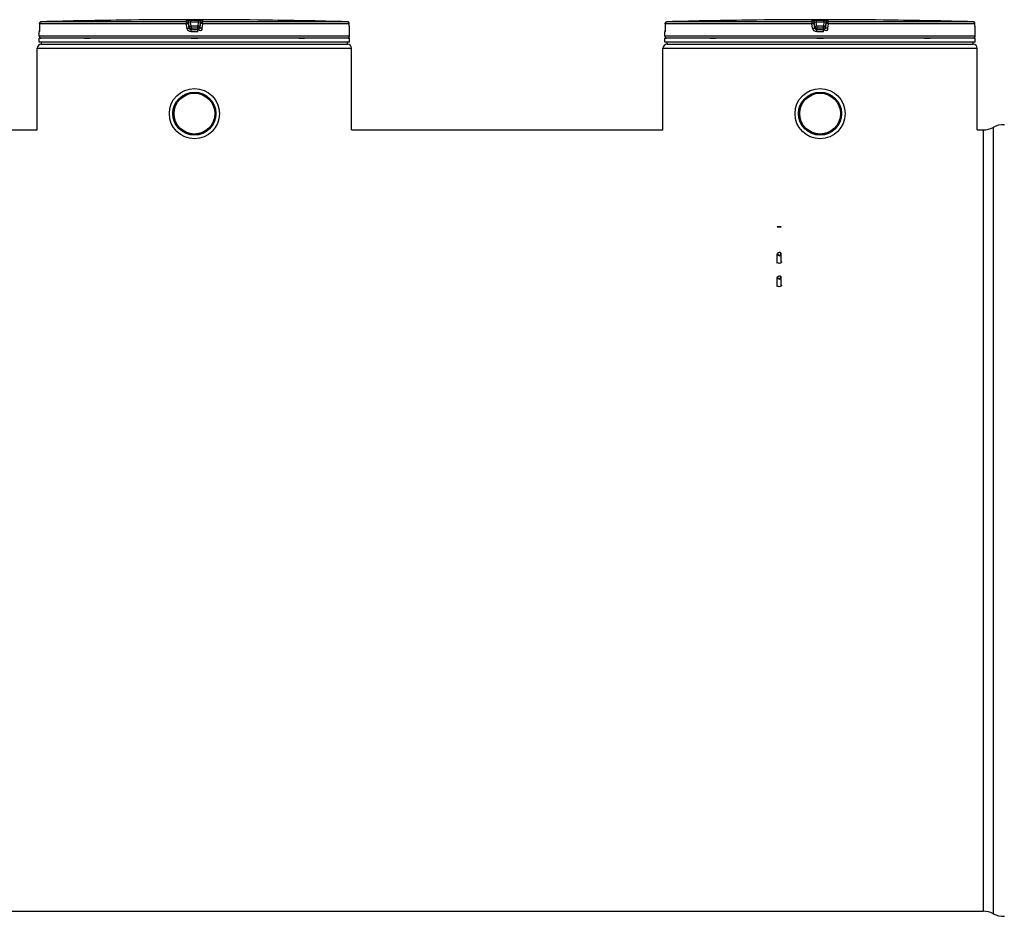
# Model space of a CAD drawing. Header units: millimetres. Extents: x 0 to 297, y 0 to 210.
# Tile 287 of 405: x 160 to 172, y 150 to 161. Entities that reach past the tile are written whole.
import ezdxf

# ---------------------------------------------------------------- set-up
doc = ezdxf.new("R2010")
doc.units = ezdxf.units.MM
doc.header["$LTSCALE"] = 16.335
doc.layers.get('0').update_dxf_attribs({"linetype": 'CONTINUOUS'})
for name, color, linetype in [('01_GLOBAL', 7, 'CONTINUOUS'), ('AXE-VISSERIE', 7, 'CONTINUOUS'), ('AXES_REF', 7, 'CONTINUOUS')]:
    doc.layers.add(name, color=color, linetype=linetype)

msp = doc.modelspace()

# ---------------------------------------------------------------- linework, layer by layer
at = {"color": 9, "linetype": 'Continuous'}
for p, q in [((162.182, 161.042), (160.383, 161.042)), ((160.383, 161.042), (160.383, 161.042)), ((160.383, 161.042), (160.383, 160.986)), ((160.404, 161.067), (160.408, 161.067)), ((162.184, 161.067), (160.408, 161.067)), ((162.19, 160.986), (162.182, 161.042)), ((162.184, 161.067), (162.184, 161.087)), ((162.209, 161.045), (162.209, 161.065)), ((162.216, 161.009), (162.209, 161.065)), ((162.216, 160.989), (162.209, 161.045)), ((162.234, 161.087), (162.281, 161.087)), ((162.234, 161.087), (162.234, 161.062)), ((162.24, 161.012), (162.234, 161.062)), ((162.281, 161.087), (162.328, 161.087)), ((162.327, 161.062), (162.321, 161.012)), ((162.328, 161.087), (162.327, 161.062)), ((162.353, 161.065), (162.346, 161.009)), ((162.353, 161.045), (162.346, 160.989)), ((162.353, 161.065), (162.353, 161.045)), ((162.379, 161.042), (162.372, 160.986)), ((162.378, 161.087), (162.378, 161.067)), ((164.154, 161.067), (162.378, 161.067)), ((164.178, 161.042), (162.379, 161.042)), ((164.157, 161.067), (164.154, 161.067)), ((164.178, 161.042), (164.178, 161.042)), ((164.179, 160.986), (164.178, 161.042)), ((169.847, 161.042), (168.048, 161.042)), ((168.048, 161.042), (168.048, 161.042)), ((168.048, 161.042), (168.048, 160.986)), ((168.069, 161.067), (168.073, 161.067)), ((169.849, 161.067), (168.073, 161.067)), ((169.855, 160.986), (169.847, 161.042)), ((169.849, 161.067), (169.849, 161.087)), ((169.874, 161.045), (169.874, 161.065)), ((169.881, 161.009), (169.874, 161.065)), ((169.881, 160.989), (169.874, 161.045)), ((169.899, 161.087), (169.946, 161.087)), ((169.899, 161.087), (169.899, 161.062)), ((169.905, 161.012), (169.899, 161.062)), ((169.946, 161.087), (169.993, 161.087)), ((169.992, 161.062), (169.986, 161.012)), ((169.993, 161.087), (169.992, 161.062)), ((170.018, 161.065), (170.011, 161.009)), ((170.018, 161.045), (170.011, 160.989)), ((170.018, 161.065), (170.018, 161.045)), ((170.044, 161.042), (170.037, 160.986)), ((170.043, 161.087), (170.043, 161.067)), ((171.819, 161.067), (170.043, 161.067)), ((171.843, 161.042), (170.044, 161.042)), ((171.822, 161.067), (171.819, 161.067)), ((171.843, 161.042), (171.843, 161.042)), ((171.844, 160.986), (171.843, 161.042)), ((160.381, 160.942), (160.381, 160.942)), ((160.383, 160.986), (160.382, 160.956)), ((160.383, 160.986), (160.383, 160.986)), ((162.216, 161.009), (162.216, 160.989)), ((162.216, 161.009), (162.216, 161.007)), ((162.321, 161.012), (162.24, 161.012)), ((162.24, 161.012), (162.24, 160.967)), ((162.321, 160.987), (162.24, 160.987)), ((162.24, 160.987), (162.24, 160.987)), ((162.281, 160.967), (162.24, 160.967)), ((162.322, 160.942), (162.24, 160.942)), ((162.321, 160.967), (162.281, 160.967)), ((162.321, 160.967), (162.321, 161.012)), ((162.322, 160.987), (162.321, 160.987)), ((162.346, 161.009), (162.346, 161.007)), ((162.346, 160.989), (162.346, 161.009)), ((164.179, 160.986), (164.179, 160.986)), ((164.179, 160.959), (164.179, 160.986)), ((164.181, 160.942), (164.18, 160.942)), ((168.046, 160.942), (168.046, 160.942)), ((168.048, 160.986), (168.047, 160.956)), ((168.048, 160.986), (168.048, 160.986)), ((169.881, 161.009), (169.881, 160.989)), ((169.881, 161.009), (169.881, 161.007)), ((169.986, 161.012), (169.905, 161.012)), ((169.905, 161.012), (169.905, 160.967)), ((169.986, 160.987), (169.905, 160.987)), ((169.905, 160.987), (169.905, 160.987)), ((169.946, 160.967), (169.905, 160.967)), ((169.987, 160.942), (169.905, 160.942)), ((169.986, 160.967), (169.946, 160.967)), ((169.986, 160.967), (169.986, 161.012)), ((169.987, 160.987), (169.986, 160.987)), ((170.011, 161.009), (170.011, 161.007)), ((170.011, 160.989), (170.011, 161.009)), ((171.844, 160.986), (171.844, 160.986)), ((171.844, 160.959), (171.844, 160.986)), ((171.846, 160.942), (171.845, 160.942)), ((164.181, 160.891), (160.381, 160.891)), ((160.391, 160.867), (160.399, 160.867)), ((160.933, 160.867), (161.001, 160.867)), ((162.241, 160.867), (162.321, 160.867)), ((163.561, 160.867), (163.629, 160.867)), ((164.163, 160.867), (164.171, 160.867)), ((171.846, 160.891), (168.046, 160.891)), ((168.056, 160.867), (168.064, 160.867)), ((168.598, 160.867), (168.666, 160.867)), ((169.906, 160.867), (169.986, 160.867)), ((171.226, 160.867), (171.294, 160.867)), ((171.828, 160.867), (171.836, 160.867)), ((171.946, 159.741), (171.946, 150.171)), ((172.067, 159.773), (172.067, 150.14))]:
    msp.add_line(p, q, dxfattribs=at)
at = {"color": 7, "linetype": 'Continuous'}
for p, q in [((160.383, 161.042), (160.383, 160.986)), ((161.504, 161.087), (161.455, 161.087)), ((161.505, 161.087), (161.504, 161.087)), ((163.107, 161.087), (163.057, 161.087)), ((163.057, 161.087), (163.057, 161.087)), ((164.179, 160.981), (164.178, 161.042)), ((168.048, 161.042), (168.048, 160.986)), ((169.169, 161.087), (169.12, 161.087)), ((169.17, 161.087), (169.169, 161.087)), ((170.772, 161.087), (170.722, 161.087)), ((170.722, 161.087), (170.722, 161.087)), ((171.844, 160.981), (171.843, 161.042)), ((160.381, 160.891), (160.381, 160.942)), ((160.383, 160.962), (160.382, 160.959)), ((160.382, 160.959), (160.382, 160.956)), ((160.382, 160.956), (160.382, 160.954)), ((160.382, 160.954), (160.382, 160.952)), ((160.382, 160.949), (160.382, 160.946)), ((160.382, 160.947), (160.382, 160.947)), ((160.383, 160.986), (160.383, 160.981)), ((160.383, 160.981), (160.383, 160.977)), ((160.383, 160.977), (160.383, 160.973)), ((160.383, 160.973), (160.383, 160.969)), ((160.383, 160.969), (160.383, 160.965)), ((160.383, 160.965), (160.383, 160.962)), ((164.179, 160.976), (164.179, 160.982)), ((164.179, 160.971), (164.179, 160.977)), ((164.179, 160.967), (164.179, 160.972)), ((164.179, 160.963), (164.179, 160.968)), ((164.179, 160.96), (164.179, 160.963)), ((164.179, 160.957), (164.179, 160.96)), ((164.179, 160.955), (164.179, 160.958)), ((164.179, 160.953), (164.179, 160.955)), ((164.18, 160.949), (164.179, 160.954)), ((164.18, 160.95), (164.18, 160.952)), ((164.18, 160.949), (164.18, 160.95)), ((164.181, 160.891), (164.181, 160.942)), ((168.046, 160.891), (168.046, 160.942)), ((168.048, 160.962), (168.047, 160.959)), ((168.047, 160.959), (168.047, 160.956)), ((168.047, 160.956), (168.047, 160.954)), ((168.047, 160.951), (168.047, 160.949)), ((168.047, 160.949), (168.047, 160.946)), ((168.047, 160.947), (168.047, 160.947)), ((168.048, 160.986), (168.048, 160.981)), ((168.048, 160.981), (168.048, 160.977)), ((168.048, 160.977), (168.048, 160.973)), ((168.048, 160.973), (168.048, 160.969)), ((168.048, 160.969), (168.048, 160.965)), ((168.048, 160.965), (168.048, 160.962)), ((171.844, 160.976), (171.844, 160.982)), ((171.844, 160.971), (171.844, 160.977)), ((171.844, 160.967), (171.844, 160.972)), ((171.844, 160.963), (171.844, 160.968)), ((171.844, 160.96), (171.844, 160.963)), ((171.844, 160.957), (171.844, 160.96)), ((171.844, 160.955), (171.844, 160.958)), ((171.844, 160.953), (171.844, 160.955)), ((171.845, 160.949), (171.844, 160.954)), ((171.845, 160.95), (171.845, 160.952)), ((171.845, 160.949), (171.845, 160.95)), ((171.846, 160.891), (171.846, 160.942)), ((164.181, 160.866), (160.381, 160.866)), ((160.381, 160.816), (160.381, 160.866)), ((164.181, 160.816), (160.381, 160.816)), ((160.391, 160.866), (160.391, 160.867)), ((160.406, 160.791), (160.406, 160.816)), ((164.156, 160.791), (164.156, 160.816)), ((164.171, 160.866), (164.171, 160.867)), ((164.181, 160.816), (164.181, 160.866)), ((171.846, 160.866), (168.046, 160.866)), ((168.046, 160.816), (168.046, 160.866)), ((171.846, 160.816), (168.046, 160.816)), ((168.056, 160.866), (168.056, 160.867)), ((168.071, 160.791), (168.071, 160.816)), ((171.821, 160.791), (171.821, 160.816)), ((171.836, 160.866), (171.836, 160.867)), ((171.846, 160.816), (171.846, 160.866)), ((160.406, 160.791), (164.156, 160.791)), ((168.071, 160.791), (171.821, 160.791)), ((155.496, 159.741), (160.356, 159.741)), ((164.206, 159.741), (168.021, 159.741)), ((171.871, 159.741), (171.946, 159.741)), ((169.421, 158.555), (169.425, 158.559)), ((169.421, 158.555), (169.471, 158.555)), ((169.425, 158.559), (169.467, 158.559)), ((169.471, 158.555), (169.467, 158.559))]:
    msp.add_line(p, q, dxfattribs=at)
for points in [[(160.382, 160.952), (160.382, 160.95), (160.382, 160.949)], [(164.18, 160.947), (164.18, 160.947), (164.18, 160.946), (164.18, 160.946), (164.18, 160.946), (164.18, 160.946), (164.18, 160.947), (164.18, 160.947), (164.18, 160.947), (164.18, 160.948), (164.18, 160.949)], [(168.047, 160.954), (168.047, 160.952), (168.047, 160.951)], [(171.845, 160.947), (171.845, 160.947), (171.845, 160.946), (171.845, 160.946), (171.845, 160.946), (171.845, 160.946), (171.845, 160.947), (171.845, 160.947), (171.845, 160.947), (171.845, 160.948), (171.845, 160.949)]]:
    msp.add_lwpolyline(points, dxfattribs=at)
for centre, radius in [((162.281, 159.941), 0.307), ((162.281, 159.941), 0.264), ((169.946, 159.941), 0.307), ((169.946, 159.941), 0.264)]:
    msp.add_circle(centre, radius, dxfattribs=at)
for centre, radius, start, end in [((160.408, 161.042), 0.025, 91.4864, 179.6289), ((162.281, 88.878), 72.213, 90.65549, 91.48637), ((162.281, 88.879), 72.213, 89.3842, 90.6158), ((162.281, 88.879), 72.212, 88.51363, 89.34452), ((164.153, 161.042), 0.025, 0.4714, 88.5097), ((168.073, 161.042), 0.025, 91.4864, 179.6289), ((169.946, 88.878), 72.213, 90.65549, 91.48637), ((169.946, 88.879), 72.213, 89.3842, 90.6158), ((169.946, 88.879), 72.212, 88.51363, 89.34452), ((171.818, 161.042), 0.025, 0.4714, 88.5097), ((160.406, 160.942), 0.025, 162.8745, 180), ((164.156, 160.942), 0.025, 0, 17.1275), ((168.071, 160.942), 0.025, 162.8745, 180), ((171.821, 160.942), 0.025, 0, 17.1275), ((160.406, 160.891), 0.025, 180, 235.7356), ((160.397, 160.867), 0.0065, 148.6217, 180), ((164.156, 160.891), 0.025, 304.2644, 360), ((164.164, 160.867), 0.0065, 0, 31.3783), ((168.071, 160.891), 0.025, 180, 235.7356), ((168.062, 160.867), 0.0065, 148.6217, 180), ((171.821, 160.891), 0.025, 304.2644, 360), ((171.829, 160.867), 0.0065, 0, 31.3783), ((171.946, 159.991), 0.25, 270, 299.0529), ((172.189, 159.554), 0.25, 86.7018, 119.0529), ((171.946, 149.921), 0.25, 60.9471, 90), ((172.189, 150.359), 0.25, 240.9471, 273.2982)]:
    msp.add_arc(centre, radius, start, end, dxfattribs=at)
at = {"color": 9, "linetype": 'Continuous'}
for centre, radius, start, end in [((160.41, 161.043), 0.0243, 110.9743, 116.573), ((160.411, 161.041), 0.0262, 116.5246, 118.2232), ((160.409, 161.045), 0.0219, 106.479, 110.9526), ((160.409, 161.047), 0.02, 102.1777, 106.474), ((162.291, 128.977), 32.085, 89.9352, 90.1019), ((164.153, 161.048), 0.0195, 75.8018, 77.9911), ((164.153, 161.046), 0.0213, 69.2212, 75.7342), ((164.152, 161.044), 0.0232, 67.5866, 69.2884), ((164.151, 161.042), 0.0254, 60.8635, 67.5131), ((164.15, 161.039), 0.0286, 55.104, 60.8856), ((168.075, 161.043), 0.0243, 110.9743, 116.573), ((168.076, 161.041), 0.0262, 116.5246, 118.2232), ((168.074, 161.045), 0.0219, 106.479, 110.9526), ((168.074, 161.047), 0.02, 102.1777, 106.474), ((169.956, 128.977), 32.085, 89.9352, 90.1019), ((171.818, 161.048), 0.0195, 75.8018, 77.9911), ((171.818, 161.046), 0.0213, 69.2212, 75.7342), ((171.817, 161.044), 0.0232, 67.5866, 69.2884), ((171.816, 161.042), 0.0254, 60.8635, 67.5131), ((171.815, 161.039), 0.0286, 55.104, 60.8856), ((162.45, 159.338), 1.687, 97.1333, 97.5418), ((162.112, 159.338), 1.687, 82.4582, 82.8667), ((170.115, 159.338), 1.687, 97.1333, 97.5418), ((169.777, 159.338), 1.687, 82.4582, 82.8667)]:
    msp.add_arc(centre, radius, start, end, dxfattribs=at)
for points, knots in [([(160.383, 161.042), (160.383, 161.047), (160.387, 161.056), (160.394, 161.062), (160.399, 161.064)], [0, 0, 0, 0, 0.483921, 1, 1, 1, 1]), ([(162.182, 161.042), (162.182, 161.048), (162.185, 161.055), (162.181, 161.066), (162.184, 161.067)], [0, 0, 0, 0, 0.668871, 1, 1, 1, 1]), ([(162.182, 161.042), (162.188, 161.043), (162.194, 161.046), (162.209, 161.042), (162.209, 161.045)], [0, 0, 0, 0, 0.671207, 1, 1, 1, 1]), ([(162.184, 161.087), (162.184, 161.092), (162.211, 161.082), (162.222, 161.087), (162.234, 161.087)], [0, 0, 0, 0, 0.294722, 1, 1, 1, 1]), ([(162.209, 161.065), (162.209, 161.068), (162.223, 161.061), (162.228, 161.063), (162.234, 161.062)], [0, 0, 0, 0, 0.325398, 1, 1, 1, 1]), ([(162.327, 161.062), (162.333, 161.063), (162.339, 161.061), (162.353, 161.068), (162.353, 161.065)], [0, 0, 0, 0, 0.674606, 1, 1, 1, 1]), ([(162.328, 161.087), (162.339, 161.087), (162.35, 161.082), (162.378, 161.092), (162.378, 161.087)], [0, 0, 0, 0, 0.707556, 1, 1, 1, 1]), ([(162.379, 161.042), (162.373, 161.043), (162.368, 161.046), (162.353, 161.042), (162.353, 161.045)], [0, 0, 0, 0, 0.671207, 1, 1, 1, 1]), ([(162.379, 161.042), (162.379, 161.048), (162.377, 161.055), (162.38, 161.066), (162.378, 161.067)], [0, 0, 0, 0, 0.668871, 1, 1, 1, 1]), ([(164.178, 161.042), (164.178, 161.046), (164.175, 161.054), (164.169, 161.06), (164.166, 161.063)], [0, 0, 0, 0, 0.481388, 1, 1, 1, 1]), ([(168.048, 161.042), (168.048, 161.047), (168.052, 161.056), (168.059, 161.062), (168.064, 161.064)], [0, 0, 0, 0, 0.483921, 1, 1, 1, 1]), ([(169.847, 161.042), (169.847, 161.048), (169.85, 161.055), (169.846, 161.066), (169.849, 161.067)], [0, 0, 0, 0, 0.668871, 1, 1, 1, 1]), ([(169.847, 161.042), (169.853, 161.043), (169.859, 161.046), (169.874, 161.042), (169.874, 161.045)], [0, 0, 0, 0, 0.671207, 1, 1, 1, 1]), ([(169.849, 161.087), (169.849, 161.092), (169.876, 161.082), (169.887, 161.087), (169.899, 161.087)], [0, 0, 0, 0, 0.294722, 1, 1, 1, 1]), ([(169.874, 161.065), (169.874, 161.068), (169.888, 161.061), (169.893, 161.063), (169.899, 161.062)], [0, 0, 0, 0, 0.325398, 1, 1, 1, 1]), ([(169.992, 161.062), (169.998, 161.063), (170.004, 161.061), (170.018, 161.068), (170.018, 161.065)], [0, 0, 0, 0, 0.674606, 1, 1, 1, 1]), ([(169.993, 161.087), (170.004, 161.087), (170.015, 161.082), (170.043, 161.092), (170.043, 161.087)], [0, 0, 0, 0, 0.707556, 1, 1, 1, 1]), ([(170.044, 161.042), (170.038, 161.043), (170.033, 161.046), (170.018, 161.042), (170.018, 161.045)], [0, 0, 0, 0, 0.671207, 1, 1, 1, 1]), ([(170.044, 161.042), (170.044, 161.048), (170.042, 161.055), (170.045, 161.066), (170.043, 161.067)], [0, 0, 0, 0, 0.668871, 1, 1, 1, 1]), ([(171.843, 161.042), (171.843, 161.046), (171.84, 161.054), (171.834, 161.06), (171.831, 161.063)], [0, 0, 0, 0, 0.481388, 1, 1, 1, 1]), ([(160.381, 160.942), (160.381, 160.943), (160.381, 160.944), (160.382, 160.946), (160.382, 160.947)], [0, 0, 0, 0, 0.494298, 1, 1, 1, 1]), ([(160.382, 160.956), (160.382, 160.955), (160.382, 160.949), (160.382, 160.957), (160.382, 160.96)], [0, 0, 0, 0, 0.327967, 1, 1, 1, 1]), ([(162.19, 160.986), (162.195, 160.987), (162.203, 160.985), (162.214, 160.991), (162.216, 160.989)], [0, 0, 0, 0, 0.671679, 1, 1, 1, 1]), ([(162.228, 161.01), (162.225, 161.01), (162.223, 161.008), (162.216, 161.01), (162.216, 161.009)], [0, 0, 0, 0, 0.709204, 1, 1, 1, 1]), ([(162.24, 160.942), (162.24, 160.948), (162.241, 160.955), (162.239, 160.965), (162.24, 160.967)], [0, 0, 0, 0, 0.669786, 1, 1, 1, 1]), ([(162.322, 160.942), (162.322, 160.948), (162.32, 160.955), (162.323, 160.965), (162.321, 160.967)], [0, 0, 0, 0, 0.669786, 1, 1, 1, 1]), ([(162.346, 161.009), (162.346, 161.01), (162.339, 161.008), (162.336, 161.01), (162.333, 161.01)], [0, 0, 0, 0, 0.290796, 1, 1, 1, 1]), ([(162.372, 160.986), (162.371, 160.976), (162.37, 160.953), (162.344, 160.954), (162.337, 160.96)], [0, 0, 0, 0, 0.529156, 1, 1, 1, 1]), ([(162.372, 160.986), (162.366, 160.987), (162.359, 160.985), (162.348, 160.991), (162.346, 160.989)], [0, 0, 0, 0, 0.671679, 1, 1, 1, 1]), ([(164.18, 160.942), (164.179, 160.942), (164.181, 160.951), (164.179, 160.955), (164.179, 160.959)], [0, 0, 0, 0, 0.259531, 1, 1, 1, 1]), ([(164.18, 160.942), (164.18, 160.943), (164.18, 160.944), (164.18, 160.946), (164.18, 160.947)], [0, 0, 0, 0, 0.494295, 1, 1, 1, 1]), ([(168.046, 160.942), (168.046, 160.943), (168.046, 160.944), (168.047, 160.946), (168.047, 160.947)], [0, 0, 0, 0, 0.494298, 1, 1, 1, 1]), ([(168.047, 160.956), (168.047, 160.955), (168.047, 160.949), (168.047, 160.957), (168.047, 160.96)], [0, 0, 0, 0, 0.327967, 1, 1, 1, 1]), ([(169.855, 160.986), (169.86, 160.987), (169.868, 160.985), (169.879, 160.991), (169.881, 160.989)], [0, 0, 0, 0, 0.671679, 1, 1, 1, 1]), ([(169.893, 161.01), (169.89, 161.01), (169.888, 161.008), (169.881, 161.01), (169.881, 161.009)], [0, 0, 0, 0, 0.709204, 1, 1, 1, 1]), ([(169.905, 160.942), (169.905, 160.948), (169.906, 160.955), (169.904, 160.965), (169.905, 160.967)], [0, 0, 0, 0, 0.669786, 1, 1, 1, 1]), ([(169.987, 160.942), (169.987, 160.948), (169.985, 160.955), (169.988, 160.965), (169.986, 160.967)], [0, 0, 0, 0, 0.669786, 1, 1, 1, 1]), ([(170.011, 161.009), (170.011, 161.01), (170.004, 161.008), (170.001, 161.01), (169.998, 161.01)], [0, 0, 0, 0, 0.290796, 1, 1, 1, 1]), ([(170.037, 160.986), (170.036, 160.976), (170.035, 160.953), (170.009, 160.954), (170.002, 160.96)], [0, 0, 0, 0, 0.529156, 1, 1, 1, 1]), ([(170.037, 160.986), (170.031, 160.987), (170.024, 160.985), (170.013, 160.991), (170.011, 160.989)], [0, 0, 0, 0, 0.671679, 1, 1, 1, 1]), ([(171.845, 160.942), (171.844, 160.942), (171.846, 160.951), (171.844, 160.955), (171.844, 160.959)], [0, 0, 0, 0, 0.259531, 1, 1, 1, 1]), ([(171.845, 160.942), (171.845, 160.943), (171.845, 160.944), (171.845, 160.946), (171.845, 160.947)], [0, 0, 0, 0, 0.494295, 1, 1, 1, 1])]:
    msp.add_open_spline(points, degree=3, knots=knots, dxfattribs=at)
for points in [[(162.184, 161.087), (162.195, 161.087), (162.207, 161.076), (162.209, 161.065)], [(162.184, 161.067), (162.195, 161.067), (162.207, 161.056), (162.209, 161.045)], [(162.378, 161.087), (162.367, 161.087), (162.354, 161.076), (162.353, 161.065)], [(162.353, 161.045), (162.354, 161.056), (162.367, 161.067), (162.378, 161.067)], [(169.849, 161.087), (169.86, 161.087), (169.872, 161.076), (169.874, 161.065)], [(169.849, 161.067), (169.86, 161.067), (169.872, 161.056), (169.874, 161.045)], [(170.043, 161.087), (170.032, 161.087), (170.019, 161.076), (170.018, 161.065)], [(170.018, 161.045), (170.019, 161.056), (170.032, 161.067), (170.043, 161.067)], [(162.24, 160.942), (162.218, 160.942), (162.192, 160.964), (162.19, 160.986)], [(162.24, 160.967), (162.229, 160.967), (162.217, 160.978), (162.216, 160.989)], [(162.346, 160.989), (162.345, 160.978), (162.332, 160.967), (162.321, 160.967)], [(169.905, 160.942), (169.883, 160.942), (169.857, 160.964), (169.855, 160.986)], [(169.905, 160.967), (169.894, 160.967), (169.882, 160.978), (169.881, 160.989)], [(170.011, 160.989), (170.01, 160.978), (169.997, 160.967), (169.986, 160.967)]]:
    msp.add_open_spline(points, degree=3, dxfattribs=at)
at = {"color": 7, "linetype": 'Continuous'}
for points, knots in [([(162.216, 161.007), (162.217, 161.002), (162.224, 160.992), (162.235, 160.987), (162.24, 160.987)], [0, 0, 0, 0, 0.502725, 1, 1, 1, 1]), ([(162.346, 161.007), (162.345, 161.002), (162.338, 160.992), (162.327, 160.987), (162.322, 160.987)], [0, 0, 0, 0, 0.502588, 1, 1, 1, 1]), ([(169.881, 161.007), (169.882, 161.002), (169.889, 160.992), (169.9, 160.987), (169.905, 160.987)], [0, 0, 0, 0, 0.502725, 1, 1, 1, 1]), ([(170.011, 161.007), (170.01, 161.002), (170.003, 160.992), (169.992, 160.987), (169.987, 160.987)], [0, 0, 0, 0, 0.502588, 1, 1, 1, 1]), ([(169.421, 158.22), (169.421, 158.225), (169.428, 158.237), (169.44, 158.239), (169.446, 158.239)], [0, 0, 0, 0, 0.453574, 1, 1, 1, 1]), ([(169.446, 158.201), (169.44, 158.201), (169.428, 158.204), (169.421, 158.215), (169.421, 158.22)], [0, 0, 0, 0, 0.546426, 1, 1, 1, 1]), ([(169.446, 158.207), (169.441, 158.207), (169.431, 158.209), (169.422, 158.223), (169.431, 158.237), (169.441, 158.239), (169.446, 158.239)], [0, 0, 0, 0, 0.273213, 0.5, 0.726787, 1, 1, 1, 1]), ([(169.471, 158.22), (169.471, 158.225), (169.464, 158.237), (169.452, 158.239), (169.446, 158.239)], [0, 0, 0, 0, 0.453574, 1, 1, 1, 1]), ([(169.446, 158.207), (169.451, 158.207), (169.461, 158.209), (169.469, 158.223), (169.461, 158.237), (169.451, 158.239), (169.446, 158.239)], [0, 0, 0, 0, 0.273213, 0.5, 0.726787, 1, 1, 1, 1]), ([(169.446, 158.201), (169.452, 158.201), (169.464, 158.204), (169.471, 158.215), (169.471, 158.22)], [0, 0, 0, 0, 0.546426, 1, 1, 1, 1]), ([(169.421, 157.933), (169.421, 157.938), (169.428, 157.949), (169.44, 157.952), (169.446, 157.952)], [0, 0, 0, 0, 0.453574, 1, 1, 1, 1]), ([(169.446, 157.914), (169.44, 157.914), (169.428, 157.917), (169.421, 157.928), (169.421, 157.933)], [0, 0, 0, 0, 0.546426, 1, 1, 1, 1]), ([(169.446, 157.92), (169.441, 157.92), (169.431, 157.922), (169.422, 157.936), (169.431, 157.949), (169.441, 157.952), (169.446, 157.952)], [0, 0, 0, 0, 0.273213, 0.5, 0.726787, 1, 1, 1, 1]), ([(169.471, 157.933), (169.471, 157.938), (169.464, 157.949), (169.452, 157.952), (169.446, 157.952)], [0, 0, 0, 0, 0.453574, 1, 1, 1, 1]), ([(169.446, 157.92), (169.451, 157.92), (169.461, 157.922), (169.469, 157.936), (169.461, 157.949), (169.451, 157.952), (169.446, 157.952)], [0, 0, 0, 0, 0.273213, 0.5, 0.726787, 1, 1, 1, 1]), ([(169.446, 157.914), (169.452, 157.914), (169.464, 157.917), (169.471, 157.928), (169.471, 157.933)], [0, 0, 0, 0, 0.546426, 1, 1, 1, 1])]:
    msp.add_open_spline(points, degree=3, knots=knots, dxfattribs=at)
for points in [[(169.42, 158.125), (169.42, 158.126), (169.42, 158.128), (169.421, 158.13)], [(169.421, 158.119), (169.42, 158.121), (169.42, 158.123), (169.42, 158.125)], [(169.471, 158.119), (169.468, 158.11), (169.446, 158.099), (169.424, 158.11), (169.421, 158.119)], [(169.471, 158.13), (169.471, 158.128), (169.472, 158.126), (169.472, 158.125)], [(169.472, 158.125), (169.472, 158.123), (169.471, 158.121), (169.471, 158.119)], [(169.42, 157.837), (169.42, 157.839), (169.42, 157.841), (169.421, 157.843)], [(169.421, 157.832), (169.42, 157.834), (169.42, 157.836), (169.42, 157.837)], [(169.471, 157.832), (169.468, 157.823), (169.446, 157.812), (169.424, 157.823), (169.421, 157.832)], [(169.471, 157.843), (169.471, 157.841), (169.472, 157.839), (169.472, 157.837)], [(169.472, 157.837), (169.472, 157.836), (169.471, 157.834), (169.471, 157.832)]]:
    msp.add_open_spline(points, degree=3, dxfattribs=at)
at = {"layer": '01_GLOBAL', "color": 9, "linetype": 'Continuous'}
for p, q in [((160.356, 160.741), (164.206, 160.741)), ((168.021, 160.741), (171.871, 160.741))]:
    msp.add_line(p, q, dxfattribs=at)
at = {"layer": '01_GLOBAL', "color": 7, "linetype": 'Continuous'}
for p, q in [((160.356, 159.741), (160.356, 160.741)), ((160.406, 160.791), (164.156, 160.791)), ((164.206, 159.741), (164.206, 160.741)), ((168.021, 159.741), (168.021, 160.741)), ((168.071, 160.791), (171.821, 160.791)), ((171.871, 159.741), (171.871, 160.741))]:
    msp.add_line(p, q, dxfattribs=at)
for centre, start, end in [((160.406, 160.741), 90, 180), ((164.156, 160.741), 0, 90), ((168.071, 160.741), 90, 180), ((171.821, 160.741), 0, 90)]:
    msp.add_arc(centre, 0.05, start, end, dxfattribs=at)
at = {"layer": 'AXE-VISSERIE', "color": 7, "linetype": 'Continuous'}
for p, q in [((169.421, 158.11), (169.421, 158.22)), ((169.471, 158.11), (169.471, 158.22)), ((169.421, 157.823), (169.421, 157.933)), ((169.471, 157.823), (169.471, 157.933))]:
    msp.add_line(p, q, dxfattribs=at)
at = {"layer": 'AXES_REF', "color": 7, "linetype": 'Continuous'}
msp.add_line((155.496, 150.171), (171.946, 150.171), dxfattribs=at)
for centre, radius in [((162.281, 159.941), 0.263), ((169.946, 159.941), 0.263), ((162.281, 159.941), 0.25), ((169.946, 159.941), 0.25)]:
    msp.add_circle(centre, radius, dxfattribs=at)

doc.saveas('drawing.dxf')
